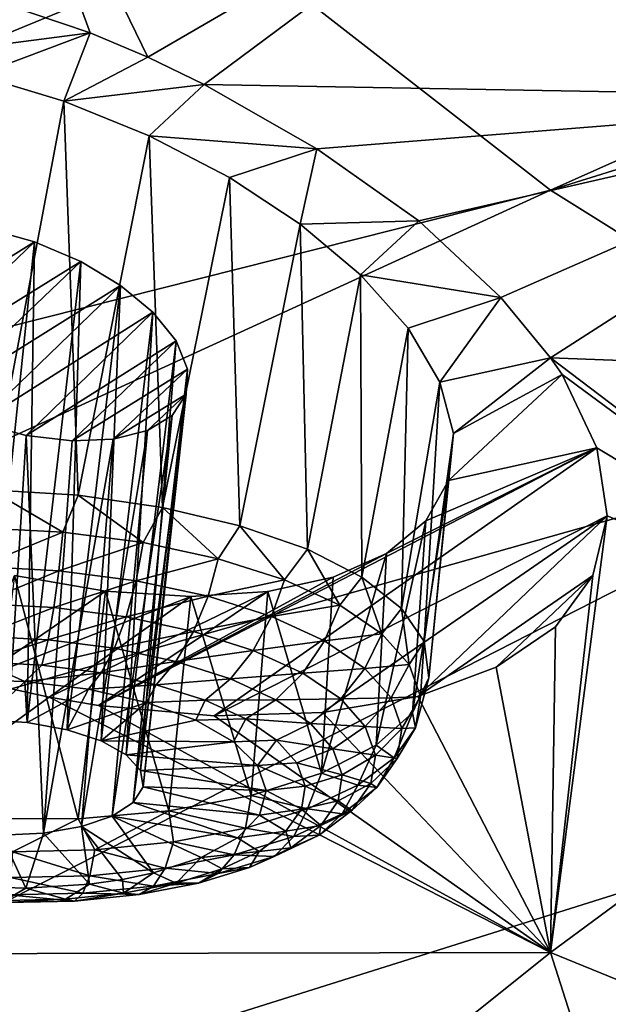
# Model space of a CAD drawing. Header units: metres. Extents: x -106 to 264, y -111 to 81.
# Tile 337 of 549: x 170.4 to 172.36, y 18.09 to 21.36. Entities that reach past the tile are written whole.
import ezdxf

# ---------------------------------------------------------------- set-up
doc = ezdxf.new("R2010")
doc.units = ezdxf.units.M
doc.layers.add('solid_20422013', color=7, linetype='CONTINUOUS')

msp = doc.modelspace()

# ---------------------------------------------------------------- linework, layer by layer
at = {"layer": 'solid_20422013'}
for points in [[(178.533585, 23.636126, 216.226791), (171.104828, 21.618797, 217.744034), (172.165039, 20.791937, 220.040726)], [(179.362076, 23.037643, 217.889145), (178.533585, 23.636126, 216.226791), (172.165039, 20.791937, 220.040726)], [(179.362076, 23.037643, 217.889145), (172.165039, 20.791937, 220.040726), (173.431, 19.998981, 222.243256)], [(170.638504, 21.313808, 160.403412), (170.243546, 21.448328, 160.414276), (170.17189, 22.584991, 158.742828)], [(170.829224, 21.232759, 160.424362), (170.638504, 21.313808, 160.403412), (170.17189, 22.584991, 158.742828)], [(172.235001, 22.049589, 158.347702), (170.829224, 21.232759, 160.424362), (170.17189, 22.584991, 158.742828)], [(171.104828, 21.618797, 217.744034), (170.258224, 22.47345, 215.370148), (163.175278, 19.841478, 217.443085)], [(171.01619, 21.142387, 160.463028), (170.829224, 21.232759, 160.424362), (172.235001, 22.049589, 158.347702)], [(173.50769, 21.098307, 159.140152), (171.01619, 21.142387, 160.463028), (172.235001, 22.049589, 158.347702)], [(174.803207, 21.895342, 157.051208), (173.50769, 21.098307, 159.140152), (172.235001, 22.049589, 158.347702)], [(171.104828, 21.618797, 217.744034), (163.175278, 19.841478, 217.443085), (164.272903, 18.800365, 220.334885)], [(172.165039, 20.791937, 220.040726), (171.104828, 21.618797, 217.744034), (164.272903, 18.800365, 220.334885)], [(169.983398, 21.228334, 160.897293), (170.243546, 21.448328, 160.414276), (170.638504, 21.313808, 160.403412)], [(170.264511, 21.173231, 160.828003), (169.983398, 21.228334, 160.897293), (170.638504, 21.313808, 160.403412)], [(170.551239, 21.087418, 160.805054), (170.264511, 21.173231, 160.828003), (170.638504, 21.313808, 160.403412)], [(170.551239, 21.087418, 160.805054), (170.638504, 21.313808, 160.403412), (170.829224, 21.232759, 160.424362)], [(170.551239, 21.087418, 160.805054), (170.829224, 21.232759, 160.424362), (171.01619, 21.142387, 160.463028)], [(170.307831, 19.797192, 160.36615), (170.264511, 21.173231, 160.828003), (170.551239, 21.087418, 160.805054)], [(170.834259, 20.972477, 160.830887), (170.551239, 21.087418, 160.805054), (171.01619, 21.142387, 160.463028)], [(170.834259, 20.972477, 160.830887), (171.01619, 21.142387, 160.463028), (171.39035, 20.928484, 160.596542)], [(173.50769, 21.098307, 159.140152), (171.39035, 20.928484, 160.596542), (171.01619, 21.142387, 160.463028)], [(170.598618, 19.778791, 160.385757), (170.307831, 19.797192, 160.36615), (170.551239, 21.087418, 160.805054)], [(170.598618, 19.778791, 160.385757), (170.551239, 21.087418, 160.805054), (170.834259, 20.972477, 160.830887)], [(173.50769, 21.098307, 159.140152), (171.728012, 20.689762, 160.796051), (171.39035, 20.928484, 160.596542)], [(173.50769, 21.098307, 159.140152), (172.000229, 20.435545, 161.062958), (171.728012, 20.689762, 160.796051)], [(173.50769, 21.098307, 159.140152), (172.164948, 20.235651, 161.303833), (172.000229, 20.435545, 161.062958)], [(174.777588, 20.137165, 160.066559), (172.164948, 20.235651, 161.303833), (173.50769, 21.098307, 159.140152)], [(170.878265, 19.738482, 160.459503), (170.598618, 19.778791, 160.385757), (170.834259, 20.972477, 160.830887)], [(171.100006, 20.833891, 160.905991), (170.834259, 20.972477, 160.830887), (171.39035, 20.928484, 160.596542)], [(170.878265, 19.738482, 160.459503), (170.834259, 20.972477, 160.830887), (171.100006, 20.833891, 160.905991)], [(171.335144, 20.679035, 161.026352), (171.100006, 20.833891, 160.905991), (171.39035, 20.928484, 160.596542)], [(171.335144, 20.679035, 161.026352), (171.39035, 20.928484, 160.596542), (171.728012, 20.689762, 160.796051)], [(171.135223, 19.677935, 160.58432), (170.878265, 19.738482, 160.459503), (171.100006, 20.833891, 160.905991)], [(171.135223, 19.677935, 160.58432), (171.100006, 20.833891, 160.905991), (171.335144, 20.679035, 161.026352)], [(172.165039, 20.791937, 220.040726), (164.272903, 18.800365, 220.334885), (165.626526, 17.794428, 223.128983)], [(173.431, 19.998981, 222.243256), (172.165039, 20.791937, 220.040726), (165.626526, 17.794428, 223.128983)], [(171.534988, 20.511147, 161.189713), (171.335144, 20.679035, 161.026352), (171.728012, 20.689762, 160.796051)], [(171.534988, 20.511147, 161.189713), (171.728012, 20.689762, 160.796051), (172.000229, 20.435545, 161.062958)], [(169.867004, 20.254461, 162.489182), (170.294479, 20.665033, 161.609543), (170.454193, 20.619905, 161.59494)], [(170.454193, 20.619905, 161.59494), (170.294479, 20.665033, 161.609543), (170.287796, 19.033169, 161.062653)], [(171.358826, 19.599661, 160.755051), (171.135223, 19.677935, 160.58432), (171.335144, 20.679035, 161.026352)], [(171.358826, 19.599661, 160.755051), (171.335144, 20.679035, 161.026352), (171.534988, 20.511147, 161.189713)], [(169.977356, 20.162954, 162.577454), (169.867004, 20.254461, 162.489182), (170.454193, 20.619905, 161.59494)], [(169.977356, 20.162954, 162.577454), (170.454193, 20.619905, 161.59494), (170.607361, 20.554523, 161.617432)], [(170.454193, 20.619905, 161.59494), (170.287796, 19.033169, 161.062653), (170.429504, 19.024189, 161.072235)], [(170.607361, 20.554523, 161.617432), (170.454193, 20.619905, 161.59494), (170.429504, 19.024189, 161.072235)], [(170.113663, 20.083029, 162.634171), (169.977356, 20.162954, 162.577454), (170.607361, 20.554523, 161.617432)], [(170.113663, 20.083029, 162.634171), (170.607361, 20.554523, 161.617432), (170.739395, 20.475649, 161.67308)], [(170.607361, 20.554523, 161.617432), (170.429504, 19.024189, 161.072235), (170.562012, 19.000462, 161.118408)], [(170.739395, 20.475649, 161.67308), (170.607361, 20.554523, 161.617432), (170.562012, 19.000462, 161.118408)], [(171.53981, 19.506905, 160.964615), (171.358826, 19.599661, 160.755051), (171.534988, 20.511147, 161.189713)], [(171.693359, 20.333244, 161.395218), (171.534988, 20.511147, 161.189713), (172.000229, 20.435545, 161.062958)], [(171.53981, 19.506905, 160.964615), (171.534988, 20.511147, 161.189713), (171.693359, 20.333244, 161.395218)], [(170.26738, 20.019949, 162.655914), (170.113663, 20.083029, 162.634171), (170.739395, 20.475649, 161.67308)], [(170.26738, 20.019949, 162.655914), (170.739395, 20.475649, 161.67308), (170.846497, 20.386915, 161.75853)], [(170.739395, 20.475649, 161.67308), (170.562012, 19.000462, 161.118408), (170.674591, 18.963909, 161.197433)], [(170.846497, 20.386915, 161.75853), (170.739395, 20.475649, 161.67308), (170.674591, 18.963909, 161.197433)], [(171.798248, 20.154215, 161.632721), (171.693359, 20.333244, 161.395218), (172.000229, 20.435545, 161.062958)], [(171.798248, 20.154215, 161.632721), (172.000229, 20.435545, 161.062958), (172.164948, 20.235651, 161.303833)], [(170.426376, 19.977745, 162.640793), (170.26738, 20.019949, 162.655914), (170.846497, 20.386915, 161.75853)], [(170.426376, 19.977745, 162.640793), (170.846497, 20.386915, 161.75853), (170.923248, 20.291853, 161.871765)], [(170.846497, 20.386915, 161.75853), (170.674591, 18.963909, 161.197433), (170.758102, 18.917496, 161.302902)], [(170.923248, 20.291853, 161.871765), (170.846497, 20.386915, 161.75853), (170.758102, 18.917496, 161.302902)], [(171.67067, 19.403509, 161.20433), (171.53981, 19.506905, 160.964615), (171.693359, 20.333244, 161.395218)], [(171.67067, 19.403509, 161.20433), (171.693359, 20.333244, 161.395218), (171.798248, 20.154215, 161.632721)], [(170.578644, 19.960175, 162.591629), (170.426376, 19.977745, 162.640793), (170.923248, 20.291853, 161.871765)], [(170.578644, 19.960175, 162.591629), (170.923248, 20.291853, 161.871765), (170.960831, 20.198051, 162.003281)], [(170.923248, 20.291853, 161.871765), (170.758102, 18.917496, 161.302902), (170.805801, 18.864979, 161.42627)], [(170.960831, 20.198051, 162.003281), (170.923248, 20.291853, 161.871765), (170.805801, 18.864979, 161.42627)], [(171.843536, 19.983639, 161.891312), (171.798248, 20.154215, 161.632721), (172.164948, 20.235651, 161.303833)], [(171.843536, 19.983639, 161.891312), (172.164948, 20.235651, 161.303833), (172.203156, 20.179518, 161.376419)], [(173.482956, 19.234367, 162.315887), (172.203156, 20.179518, 161.376419), (172.164948, 20.235651, 161.303833)], [(174.777588, 20.137165, 160.066559), (173.482956, 19.234367, 162.315887), (172.164948, 20.235651, 161.303833)], [(170.578644, 19.960175, 162.591629), (170.960831, 20.198051, 162.003281), (170.714737, 19.96484, 162.511414)], [(170.714737, 19.96484, 162.511414), (170.960831, 20.198051, 162.003281), (170.956314, 20.114098, 162.142685)], [(170.960831, 20.198051, 162.003281), (170.805801, 18.864979, 161.42627), (170.813828, 18.810612, 161.557541)], [(170.956314, 20.114098, 162.142685), (170.960831, 20.198051, 162.003281), (170.813828, 18.810612, 161.557541)], [(171.827103, 19.827616, 162.158066), (172.203156, 20.179518, 161.376419), (172.318344, 19.936626, 161.719849)], [(171.827103, 19.827616, 162.158066), (171.843536, 19.983639, 161.891312), (172.203156, 20.179518, 161.376419)], [(173.482956, 19.234367, 162.315887), (172.318344, 19.936626, 161.719849), (172.203156, 20.179518, 161.376419)], [(171.745972, 19.293758, 161.464249), (171.67067, 19.403509, 161.20433), (171.798248, 20.154215, 161.632721)], [(171.745972, 19.293758, 161.464249), (171.798248, 20.154215, 161.632721), (171.843536, 19.983639, 161.891312)], [(170.714737, 19.96484, 162.511414), (170.956314, 20.114098, 162.142685), (170.828125, 19.99357, 162.405396)], [(170.956314, 20.114098, 162.142685), (170.813828, 18.810612, 161.557541), (170.781509, 18.758802, 161.686096)], [(170.910675, 20.044153, 162.279861), (170.956314, 20.114098, 162.142685), (170.781509, 18.758802, 161.686096)], [(170.828125, 19.99357, 162.405396), (170.956314, 20.114098, 162.142685), (170.910675, 20.044153, 162.279861)], [(170.910675, 20.044153, 162.279861), (170.781509, 18.758802, 161.686096), (170.711472, 18.713747, 161.801498)], [(170.828125, 19.99357, 162.405396), (170.910675, 20.044153, 162.279861), (170.711472, 18.713747, 161.801498)], [(170.426376, 19.977745, 162.640793), (170.344116, 18.651159, 161.985092), (170.26738, 20.019949, 162.655914)], [(173.431, 19.998981, 222.243256), (165.626526, 17.794428, 223.128983), (167.226456, 16.830873, 225.805359)], [(174.893356, 19.245792, 224.335312), (173.431, 19.998981, 222.243256), (167.226456, 16.830873, 225.805359)], [(170.426376, 19.977745, 162.640793), (170.483536, 18.657652, 161.957306), (170.344116, 18.651159, 161.985092)], [(170.578644, 19.960175, 162.591629), (170.483536, 18.657652, 161.957306), (170.426376, 19.977745, 162.640793)], [(170.828125, 19.99357, 162.405396), (170.711472, 18.713747, 161.801498), (170.60939, 18.679094, 161.894409)], [(170.714737, 19.96484, 162.511414), (170.828125, 19.99357, 162.405396), (170.60939, 18.679094, 161.894409)], [(171.761368, 19.173233, 161.755478), (171.745972, 19.293758, 161.464249), (171.843536, 19.983639, 161.891312)], [(171.761368, 19.173233, 161.755478), (171.843536, 19.983639, 161.891312), (171.827103, 19.827616, 162.158066)], [(170.714737, 19.96484, 162.511414), (170.60939, 18.679094, 161.894409), (170.483536, 18.657652, 161.957306)], [(170.578644, 19.960175, 162.591629), (170.714737, 19.96484, 162.511414), (170.483536, 18.657652, 161.957306)], [(170.66658, 19.081539, 163.992401), (172.318344, 19.936626, 161.719849), (171.049301, 19.046862, 163.858994)], [(171.621338, 19.58614, 162.666626), (172.318344, 19.936626, 161.719849), (170.66658, 19.081539, 163.992401)], [(171.049301, 19.046862, 163.858994), (172.318344, 19.936626, 161.719849), (172.352966, 19.711109, 162.080017)], [(171.621338, 19.58614, 162.666626), (171.751419, 19.694155, 162.419907), (172.318344, 19.936626, 161.719849)], [(171.751419, 19.694155, 162.419907), (171.827103, 19.827616, 162.158066), (172.318344, 19.936626, 161.719849)], [(173.482956, 19.234367, 162.315887), (172.352966, 19.711109, 162.080017), (172.318344, 19.936626, 161.719849)], [(171.707489, 19.056431, 162.043655), (171.827103, 19.827616, 162.158066), (171.751419, 19.694155, 162.419907)], [(171.707489, 19.056431, 162.043655), (171.761368, 19.173233, 161.755478), (171.827103, 19.827616, 162.158066)], [(170.547623, 19.656754, 160.354599), (170.272064, 19.671389, 160.342819), (170.307831, 19.797192, 160.36615)], [(170.547623, 19.656754, 160.354599), (170.307831, 19.797192, 160.36615), (170.598618, 19.778791, 160.385757)], [(170.814667, 19.622009, 160.415924), (170.547623, 19.656754, 160.354599), (170.598618, 19.778791, 160.385757)], [(170.814667, 19.622009, 160.415924), (170.598618, 19.778791, 160.385757), (170.878265, 19.738482, 160.459503)], [(171.062958, 19.568489, 160.524429), (170.814667, 19.622009, 160.415924), (170.878265, 19.738482, 160.459503)], [(171.062958, 19.568489, 160.524429), (170.878265, 19.738482, 160.459503), (171.135223, 19.677935, 160.58432)], [(171.049301, 19.046862, 163.858994), (172.352966, 19.711109, 162.080017), (171.408417, 19.057447, 163.661697)], [(171.408417, 19.057447, 163.661697), (172.352966, 19.711109, 162.080017), (171.724808, 19.111324, 163.412277)], [(171.724808, 19.111324, 163.412277), (172.352966, 19.711109, 162.080017), (172.305038, 19.512264, 162.440094)], [(172.165421, 18.261057, 164.655823), (172.305038, 19.512264, 162.440094), (172.352966, 19.711109, 162.080017)], [(173.482956, 19.234367, 162.315887), (172.165421, 18.261057, 164.655823), (172.352966, 19.711109, 162.080017)], [(171.282928, 19.498253, 160.675964), (171.062958, 19.568489, 160.524429), (171.135223, 19.677935, 160.58432)], [(171.282928, 19.498253, 160.675964), (171.135223, 19.677935, 160.58432), (171.358826, 19.599661, 160.755051)], [(171.586975, 18.949009, 162.314789), (171.751419, 19.694155, 162.419907), (171.621338, 19.58614, 162.666626)], [(171.586975, 18.949009, 162.314789), (171.707489, 19.056431, 162.043655), (171.751419, 19.694155, 162.419907)], [(170.270462, 19.542189, 160.351486), (170.272064, 19.671389, 160.342819), (170.547623, 19.656754, 160.354599)], [(170.534805, 19.528147, 160.362793), (170.270462, 19.542189, 160.351486), (170.547623, 19.656754, 160.354599)], [(170.534805, 19.528147, 160.362793), (170.547623, 19.656754, 160.354599), (170.814667, 19.622009, 160.415924)], [(170.791, 19.494816, 160.421616), (170.534805, 19.528147, 160.362793), (170.814667, 19.622009, 160.415924)], [(170.791, 19.494816, 160.421616), (170.814667, 19.622009, 160.415924), (171.062958, 19.568489, 160.524429)], [(171.444016, 19.50691, 162.88884), (171.621338, 19.58614, 162.666626), (170.66658, 19.081539, 163.992401)], [(171.466141, 19.414, 160.8647), (171.282928, 19.498253, 160.675964), (171.358826, 19.599661, 160.755051)], [(171.466141, 19.414, 160.8647), (171.358826, 19.599661, 160.755051), (171.53981, 19.506905, 160.964615)], [(171.405624, 18.856165, 162.555801), (171.621338, 19.58614, 162.666626), (171.444016, 19.50691, 162.88884)], [(171.405624, 18.856165, 162.555801), (171.586975, 18.949009, 162.314789), (171.621338, 19.58614, 162.666626)], [(171.02919, 19.443472, 160.525726), (170.791, 19.494816, 160.421616), (171.062958, 19.568489, 160.524429)], [(171.02919, 19.443472, 160.525726), (171.062958, 19.568489, 160.524429), (171.282928, 19.498253, 160.675964)], [(170.270538, 19.419525, 160.393005), (170.270462, 19.542189, 160.351486), (170.534805, 19.528147, 160.362793)], [(170.518234, 19.40637, 160.403595), (170.270538, 19.419525, 160.393005), (170.534805, 19.528147, 160.362793)], [(170.518234, 19.40637, 160.403595), (170.534805, 19.528147, 160.362793), (170.791, 19.494816, 160.421616)], [(170.387726, 19.512808, 163.419449), (170.689224, 19.460215, 163.352921), (170.254913, 19.16256, 164.064346)], [(170.284637, 18.705505, 163.018127), (170.598221, 18.705324, 162.991531), (170.387726, 19.512808, 163.419449)], [(170.598221, 18.705324, 162.991531), (170.689224, 19.460215, 163.352921), (170.387726, 19.512808, 163.419449)], [(170.758286, 19.375137, 160.458725), (170.518234, 19.40637, 160.403595), (170.791, 19.494816, 160.421616)], [(171.227692, 19.459082, 163.079712), (171.444016, 19.50691, 162.88884), (170.66658, 19.081539, 163.992401)], [(170.758286, 19.375137, 160.458725), (170.791, 19.494816, 160.421616), (171.02919, 19.443472, 160.525726)], [(171.240234, 19.376091, 160.671097), (171.02919, 19.443472, 160.525726), (171.282928, 19.498253, 160.675964)], [(171.405624, 18.856165, 162.555801), (171.444016, 19.50691, 162.88884), (171.227692, 19.459082, 163.079712)], [(171.240234, 19.376091, 160.671097), (171.282928, 19.498253, 160.675964), (171.466141, 19.414, 160.8647)], [(171.605545, 19.318964, 161.083374), (171.466141, 19.414, 160.8647), (171.53981, 19.506905, 160.964615)], [(171.605545, 19.318964, 161.083374), (171.53981, 19.506905, 160.964615), (171.67067, 19.403509, 161.20433)], [(171.724808, 19.111324, 163.412277), (172.305038, 19.512264, 162.440094), (171.984665, 19.208143, 163.117676)], [(171.984665, 19.208143, 163.117676), (172.305038, 19.512264, 162.440094), (172.181168, 19.342634, 162.790359)], [(172.165421, 18.261057, 164.655823), (172.181168, 19.342634, 162.790359), (172.305038, 19.512264, 162.440094)], [(170.689224, 19.460215, 163.352921), (170.972458, 19.443285, 163.237991), (170.254913, 19.16256, 164.064346)], [(171.227692, 19.459082, 163.079712), (170.66658, 19.081539, 163.992401), (170.502457, 19.108845, 164.02916)], [(170.972458, 19.443285, 163.237991), (171.227692, 19.459082, 163.079712), (170.502457, 19.108845, 164.02916)], [(170.598221, 18.705324, 162.991531), (170.898911, 18.731371, 162.90239), (170.689224, 19.460215, 163.352921)], [(170.898911, 18.731371, 162.90239), (170.972458, 19.443285, 163.237991), (170.689224, 19.460215, 163.352921)], [(171.172241, 18.782394, 162.75499), (171.227692, 19.459082, 163.079712), (170.972458, 19.443285, 163.237991)], [(171.405624, 18.856165, 162.555801), (171.227692, 19.459082, 163.079712), (171.172241, 18.782394, 162.75499)], [(170.972458, 19.443285, 163.237991), (170.502457, 19.108845, 164.02916), (170.254913, 19.16256, 164.064346)], [(170.272293, 19.311628, 160.4646), (170.270538, 19.419525, 160.393005), (170.518234, 19.40637, 160.403595)], [(170.981461, 19.32703, 160.556259), (170.758286, 19.375137, 160.458725), (171.02919, 19.443472, 160.525726)], [(170.898911, 18.731371, 162.90239), (171.172241, 18.782394, 162.75499), (170.972458, 19.443285, 163.237991)], [(170.981461, 19.32703, 160.556259), (171.02919, 19.443472, 160.525726), (171.240234, 19.376091, 160.671097)], [(170.498993, 19.299587, 160.474289), (170.272293, 19.311628, 160.4646), (170.518234, 19.40637, 160.403595)], [(170.498993, 19.299587, 160.474289), (170.518234, 19.40637, 160.403595), (170.758286, 19.375137, 160.458725)], [(171.416, 19.295261, 160.852158), (171.240234, 19.376091, 160.671097), (171.466141, 19.414, 160.8647)], [(171.416, 19.295261, 160.852158), (171.466141, 19.414, 160.8647), (171.605545, 19.318964, 161.083374)], [(171.695801, 19.216801, 161.323578), (171.605545, 19.318964, 161.083374), (171.67067, 19.403509, 161.20433)], [(171.695801, 19.216801, 161.323578), (171.67067, 19.403509, 161.20433), (171.745972, 19.293758, 161.464249)], [(170.718689, 19.271004, 160.52475), (170.498993, 19.299587, 160.474289), (170.758286, 19.375137, 160.458725)], [(170.718689, 19.271004, 160.52475), (170.758286, 19.375137, 160.458725), (170.981461, 19.32703, 160.556259)], [(171.179199, 19.263895, 160.692474), (170.981461, 19.32703, 160.556259), (171.240234, 19.376091, 160.671097)], [(171.179199, 19.263895, 160.692474), (171.240234, 19.376091, 160.671097), (171.416, 19.295261, 160.852158)], [(170.922943, 19.226974, 160.614014), (170.718689, 19.271004, 160.52475), (170.981461, 19.32703, 160.556259)], [(170.922943, 19.226974, 160.614014), (170.981461, 19.32703, 160.556259), (171.179199, 19.263895, 160.692474)], [(171.549728, 19.20409, 161.061935), (171.416, 19.295261, 160.852158), (171.605545, 19.318964, 161.083374)], [(171.549728, 19.20409, 161.061935), (171.605545, 19.318964, 161.083374), (171.695801, 19.216801, 161.323578)], [(172.165421, 18.261057, 164.655823), (171.984665, 19.208143, 163.117676), (172.181168, 19.342634, 162.790359)], [(170.275604, 19.225737, 160.561462), (170.272293, 19.311628, 160.4646), (170.498993, 19.299587, 160.474289)], [(170.478378, 19.214966, 160.570129), (170.275604, 19.225737, 160.561462), (170.498993, 19.299587, 160.474289)], [(170.478378, 19.214966, 160.570129), (170.498993, 19.299587, 160.474289), (170.718689, 19.271004, 160.52475)], [(171.343872, 19.18816, 160.862122), (171.179199, 19.263895, 160.692474), (171.416, 19.295261, 160.852158)], [(171.343872, 19.18816, 160.862122), (171.416, 19.295261, 160.852158), (171.549728, 19.20409, 161.061935)], [(171.733414, 19.111437, 161.576096), (171.695801, 19.216801, 161.323578), (171.745972, 19.293758, 161.464249)], [(171.733414, 19.111437, 161.576096), (171.745972, 19.293758, 161.464249), (171.761368, 19.173233, 161.755478)], [(170.674881, 19.1894, 160.61525), (170.478378, 19.214966, 160.570129), (170.718689, 19.271004, 160.52475)], [(170.674881, 19.1894, 160.61525), (170.718689, 19.271004, 160.52475), (170.922943, 19.226974, 160.614014)], [(171.103912, 19.169193, 160.738678), (170.922943, 19.226974, 160.614014), (171.179199, 19.263895, 160.692474)], [(171.103912, 19.169193, 160.738678), (171.179199, 19.263895, 160.692474), (171.343872, 19.18816, 160.862122)], [(174.893356, 19.245792, 224.335312), (167.226456, 16.830873, 225.805359), (169.061234, 15.916608, 228.344833)], [(176.541306, 18.537937, 226.301453), (174.893356, 19.245792, 224.335312), (169.061234, 15.916608, 228.344833)], [(170.42189, 19.161211, 160.680405), (170.205032, 19.167633, 160.683502), (170.275604, 19.225737, 160.561462)], [(170.42189, 19.161211, 160.680405), (170.275604, 19.225737, 160.561462), (170.478378, 19.214966, 160.570129)], [(170.857574, 19.150021, 160.695099), (170.674881, 19.1894, 160.61525), (170.922943, 19.226974, 160.614014)], [(170.857574, 19.150021, 160.695099), (170.922943, 19.226974, 160.614014), (171.103912, 19.169193, 160.738678)], [(173.966705, 17.525824, 165.118027), (172.165421, 18.261057, 164.655823), (173.482956, 19.234367, 162.315887)], [(170.42189, 19.161211, 160.680405), (170.478378, 19.214966, 160.570129), (170.674881, 19.1894, 160.61525)], [(170.63266, 19.135355, 160.725006), (170.42189, 19.161211, 160.680405), (170.674881, 19.1894, 160.61525)], [(170.63266, 19.135355, 160.725006), (170.674881, 19.1894, 160.61525), (170.857574, 19.150021, 160.695099)], [(171.254639, 19.099878, 160.893951), (171.103912, 19.169193, 160.738678), (171.343872, 19.18816, 160.862122)], [(171.254639, 19.099878, 160.893951), (171.343872, 19.18816, 160.862122), (171.469193, 19.102734, 161.058685)], [(171.469193, 19.102734, 161.058685), (171.343872, 19.18816, 160.862122), (171.549728, 19.20409, 161.061935)], [(171.469193, 19.102734, 161.058685), (171.549728, 19.20409, 161.061935), (171.636307, 19.106079, 161.292389)], [(171.636307, 19.106079, 161.292389), (171.549728, 19.20409, 161.061935), (171.695801, 19.216801, 161.323578)], [(171.636307, 19.106079, 161.292389), (171.695801, 19.216801, 161.323578), (171.733414, 19.111437, 161.576096)], [(172.165421, 18.261057, 164.655823), (171.724808, 19.111324, 163.412277), (171.984665, 19.208143, 163.117676)], [(170.254913, 19.16256, 164.064346), (170.502457, 19.108845, 164.02916), (169.327713, 18.256096, 166.034027)], [(170.287796, 19.033169, 161.062653), (170.205032, 19.167633, 160.683502), (170.42189, 19.161211, 160.680405)], [(170.429504, 19.024189, 161.072235), (170.287796, 19.033169, 161.062653), (170.42189, 19.161211, 160.680405)], [(170.429504, 19.024189, 161.072235), (170.42189, 19.161211, 160.680405), (170.63266, 19.135355, 160.725006)], [(171.01944, 19.098337, 160.80661), (170.857574, 19.150021, 160.695099), (171.103912, 19.169193, 160.738678)], [(171.01944, 19.098337, 160.80661), (171.103912, 19.169193, 160.738678), (171.254639, 19.099878, 160.893951)], [(171.716965, 19.006918, 161.831223), (171.761368, 19.173233, 161.755478), (171.707489, 19.056431, 162.043655)], [(171.716965, 19.006918, 161.831223), (171.733414, 19.111437, 161.576096), (171.761368, 19.173233, 161.755478)], [(170.562012, 19.000462, 161.118408), (170.429504, 19.024189, 161.072235), (170.63266, 19.135355, 160.725006)], [(170.562012, 19.000462, 161.118408), (170.63266, 19.135355, 160.725006), (170.825287, 19.091541, 160.814758)], [(170.825287, 19.091541, 160.814758), (170.63266, 19.135355, 160.725006), (170.857574, 19.150021, 160.695099)], [(170.825287, 19.091541, 160.814758), (170.857574, 19.150021, 160.695099), (171.01944, 19.098337, 160.80661)], [(172.165421, 18.261057, 164.655823), (169.327713, 18.256096, 166.034027), (170.502457, 19.108845, 164.02916)], [(172.165421, 18.261057, 164.655823), (170.502457, 19.108845, 164.02916), (170.66658, 19.081539, 163.992401)], [(170.674591, 18.963909, 161.197433), (170.562012, 19.000462, 161.118408), (170.825287, 19.091541, 160.814758)], [(170.674591, 18.963909, 161.197433), (170.825287, 19.091541, 160.814758), (170.98877, 19.032274, 160.944534)], [(170.98877, 19.032274, 160.944534), (170.825287, 19.091541, 160.814758), (171.01944, 19.098337, 160.80661)], [(170.98877, 19.032274, 160.944534), (171.01944, 19.098337, 160.80661), (171.154251, 19.036341, 160.94548)], [(171.154251, 19.036341, 160.94548), (171.01944, 19.098337, 160.80661), (171.254639, 19.099878, 160.893951)], [(171.154251, 19.036341, 160.94548), (171.254639, 19.099878, 160.893951), (171.369324, 19.021696, 161.073837)], [(171.369324, 19.021696, 161.073837), (171.254639, 19.099878, 160.893951), (171.469193, 19.102734, 161.058685)], [(171.369324, 19.021696, 161.073837), (171.469193, 19.102734, 161.058685), (171.550308, 19.0109, 161.274612)], [(172.165421, 18.261057, 164.655823), (171.408417, 19.057447, 163.661697), (171.724808, 19.111324, 163.412277)], [(171.550308, 19.0109, 161.274612), (171.469193, 19.102734, 161.058685), (171.636307, 19.106079, 161.292389)], [(171.550308, 19.0109, 161.274612), (171.636307, 19.106079, 161.292389), (171.672409, 19.004997, 161.534637)], [(171.672409, 19.004997, 161.534637), (171.636307, 19.106079, 161.292389), (171.733414, 19.111437, 161.576096)], [(171.672409, 19.004997, 161.534637), (171.733414, 19.111437, 161.576096), (171.716965, 19.006918, 161.831223)], [(172.165421, 18.261057, 164.655823), (170.66658, 19.081539, 163.992401), (171.049301, 19.046862, 163.858994)], [(172.165421, 18.261057, 164.655823), (171.049301, 19.046862, 163.858994), (171.408417, 19.057447, 163.661697)], [(171.647064, 18.907265, 162.079147), (171.707489, 19.056431, 162.043655), (171.586975, 18.949009, 162.314789)], [(171.647064, 18.907265, 162.079147), (171.716965, 19.006918, 161.831223), (171.707489, 19.056431, 162.043655)], [(170.674591, 18.963909, 161.197433), (170.98877, 19.032274, 160.944534), (171.113754, 18.960941, 161.106918)], [(171.113754, 18.960941, 161.106918), (170.98877, 19.032274, 160.944534), (171.154251, 19.036341, 160.94548)], [(171.113754, 18.960941, 161.106918), (171.154251, 19.036341, 160.94548), (171.256836, 18.966412, 161.106384)], [(171.256836, 18.966412, 161.106384), (171.154251, 19.036341, 160.94548), (171.369324, 19.021696, 161.073837)], [(171.256836, 18.966412, 161.106384), (171.369324, 19.021696, 161.073837), (171.443573, 18.937649, 161.271454)], [(171.443573, 18.937649, 161.271454), (171.369324, 19.021696, 161.073837), (171.550308, 19.0109, 161.274612)], [(171.443573, 18.937649, 161.271454), (171.550308, 19.0109, 161.274612), (171.584137, 18.916189, 161.501602)], [(171.584137, 18.916189, 161.501602), (171.550308, 19.0109, 161.274612), (171.672409, 19.004997, 161.534637)], [(171.584137, 18.916189, 161.501602), (171.672409, 19.004997, 161.534637), (171.656616, 18.904728, 161.779388)], [(171.656616, 18.904728, 161.779388), (171.716965, 19.006918, 161.831223), (171.647064, 18.907265, 162.079147)], [(171.656616, 18.904728, 161.779388), (171.672409, 19.004997, 161.534637), (171.716965, 19.006918, 161.831223)], [(170.758102, 18.917496, 161.302902), (170.674591, 18.963909, 161.197433), (171.113754, 18.960941, 161.106918)], [(170.758102, 18.917496, 161.302902), (171.113754, 18.960941, 161.106918), (171.193115, 18.881617, 161.292618)], [(171.193115, 18.881617, 161.292618), (171.113754, 18.960941, 161.106918), (171.256836, 18.966412, 161.106384)], [(171.193115, 18.881617, 161.292618), (171.256836, 18.966412, 161.106384), (171.323242, 18.891237, 161.283142)], [(171.323242, 18.891237, 161.283142), (171.256836, 18.966412, 161.106384), (171.443573, 18.937649, 161.271454)], [(171.323242, 18.891237, 161.283142), (171.443573, 18.937649, 161.271454), (171.474518, 18.850967, 161.479202)], [(171.526413, 18.816303, 162.310349), (171.586975, 18.949009, 162.314789), (171.405624, 18.856165, 162.555801)], [(171.474518, 18.850967, 161.479202), (171.443573, 18.937649, 161.271454), (171.584137, 18.916189, 161.501602)], [(171.526413, 18.816303, 162.310349), (171.647064, 18.907265, 162.079147), (171.586975, 18.949009, 162.314789)], [(170.805801, 18.864979, 161.42627), (170.758102, 18.917496, 161.302902), (171.193115, 18.881617, 161.292618)], [(171.474518, 18.850967, 161.479202), (171.584137, 18.916189, 161.501602), (171.569336, 18.822239, 161.730927)], [(171.589554, 18.809126, 162.017242), (171.647064, 18.907265, 162.079147), (171.526413, 18.816303, 162.310349)], [(171.569336, 18.822239, 161.730927), (171.584137, 18.916189, 161.501602), (171.656616, 18.904728, 161.779388)], [(171.569336, 18.822239, 161.730927), (171.656616, 18.904728, 161.779388), (171.589554, 18.809126, 162.017242)], [(171.589554, 18.809126, 162.017242), (171.656616, 18.904728, 161.779388), (171.647064, 18.907265, 162.079147)], [(170.805801, 18.864979, 161.42627), (171.193115, 18.881617, 161.292618), (171.222321, 18.798834, 161.491058)], [(170.813828, 18.810612, 161.557541), (170.805801, 18.864979, 161.42627), (171.222321, 18.798834, 161.491058)], [(171.193115, 18.881617, 161.292618), (171.323242, 18.891237, 161.283142), (171.350922, 18.813707, 161.468948)], [(171.222321, 18.798834, 161.491058), (171.193115, 18.881617, 161.292618), (171.350922, 18.813707, 161.468948)], [(171.350922, 18.813707, 161.468948), (171.323242, 18.891237, 161.283142), (171.474518, 18.850967, 161.479202)], [(171.359634, 18.73753, 162.515945), (171.405624, 18.856165, 162.555801), (171.172241, 18.782394, 162.75499)], [(171.350922, 18.813707, 161.468948), (171.474518, 18.850967, 161.479202), (171.460983, 18.764982, 161.689087)], [(171.359634, 18.73753, 162.515945), (171.526413, 18.816303, 162.310349), (171.405624, 18.856165, 162.555801)], [(171.460983, 18.764982, 161.689087), (171.474518, 18.850967, 161.479202), (171.569336, 18.822239, 161.730927)], [(170.781509, 18.758802, 161.686096), (170.813828, 18.810612, 161.557541), (171.199677, 18.717323, 161.690857)], [(170.813828, 18.810612, 161.557541), (171.222321, 18.798834, 161.491058), (171.199677, 18.717323, 161.690857)], [(171.199677, 18.717323, 161.690857), (171.222321, 18.798834, 161.491058), (171.338806, 18.736799, 161.656677)], [(171.222321, 18.798834, 161.491058), (171.350922, 18.813707, 161.468948), (171.338806, 18.736799, 161.656677)], [(171.338806, 18.736799, 161.656677), (171.350922, 18.813707, 161.468948), (171.460983, 18.764982, 161.689087)], [(171.473816, 18.721861, 162.239044), (171.526413, 18.816303, 162.310349), (171.359634, 18.73753, 162.515945)], [(171.460983, 18.764982, 161.689087), (171.569336, 18.822239, 161.730927), (171.506516, 18.73266, 161.953796)], [(171.473816, 18.721861, 162.239044), (171.589554, 18.809126, 162.017242), (171.526413, 18.816303, 162.310349)], [(171.506516, 18.73266, 161.953796), (171.589554, 18.809126, 162.017242), (171.473816, 18.721861, 162.239044)], [(171.506516, 18.73266, 161.953796), (171.569336, 18.822239, 161.730927), (171.589554, 18.809126, 162.017242)], [(171.153152, 18.673973, 162.688019), (171.172241, 18.782394, 162.75499), (170.898911, 18.731371, 162.90239)], [(171.153152, 18.673973, 162.688019), (171.359634, 18.73753, 162.515945), (171.172241, 18.782394, 162.75499)], [(171.338806, 18.736799, 161.656677), (171.460983, 18.764982, 161.689087), (171.403473, 18.682999, 161.893051)], [(171.403473, 18.682999, 161.893051), (171.460983, 18.764982, 161.689087), (171.506516, 18.73266, 161.953796)], [(170.654007, 18.601601, 162.906708), (170.898911, 18.731371, 162.90239), (170.598221, 18.705324, 162.991531)], [(170.654007, 18.601601, 162.906708), (170.914886, 18.628077, 162.819962), (170.898911, 18.731371, 162.90239)], [(170.711472, 18.713747, 161.801498), (170.781509, 18.758802, 161.686096), (171.126511, 18.641745, 161.88063)], [(170.781509, 18.758802, 161.686096), (171.199677, 18.717323, 161.690857), (171.126511, 18.641745, 161.88063)], [(170.914886, 18.628077, 162.819962), (171.153152, 18.673973, 162.688019), (170.898911, 18.731371, 162.90239)], [(171.313812, 18.646292, 162.436279), (171.359634, 18.73753, 162.515945), (171.153152, 18.673973, 162.688019)], [(171.199677, 18.717323, 161.690857), (171.338806, 18.736799, 161.656677), (171.287369, 18.663471, 161.839111)], [(171.287369, 18.663471, 161.839111), (171.338806, 18.736799, 161.656677), (171.403473, 18.682999, 161.893051)], [(171.313812, 18.646292, 162.436279), (171.473816, 18.721861, 162.239044), (171.359634, 18.73753, 162.515945)], [(171.398056, 18.650896, 162.161621), (171.506516, 18.73266, 161.953796), (171.473816, 18.721861, 162.239044)], [(171.403473, 18.682999, 161.893051), (171.506516, 18.73266, 161.953796), (171.398056, 18.650896, 162.161621)], [(170.380539, 18.595564, 162.944931), (170.598221, 18.705324, 162.991531), (170.284637, 18.705505, 163.018127)], [(170.380539, 18.595564, 162.944931), (170.654007, 18.601601, 162.906708), (170.598221, 18.705324, 162.991531)], [(170.711472, 18.713747, 161.801498), (170.847916, 18.525063, 162.187881), (170.60939, 18.679094, 161.894409)], [(170.711472, 18.713747, 161.801498), (171.126511, 18.641745, 161.88063), (171.006973, 18.576412, 162.04953)], [(170.711472, 18.713747, 161.801498), (171.006973, 18.576412, 162.04953), (170.847916, 18.525063, 162.187881)], [(171.126511, 18.641745, 161.88063), (171.199677, 18.717323, 161.690857), (171.287369, 18.663471, 161.839111)], [(171.398056, 18.650896, 162.161621), (171.473816, 18.721861, 162.239044), (171.313812, 18.646292, 162.436279)], [(170.483536, 18.657652, 161.957306), (170.60939, 18.679094, 161.894409), (170.635956, 18.487946, 162.296249)], [(170.60939, 18.679094, 161.894409), (170.847916, 18.525063, 162.187881), (170.745743, 18.503696, 162.24855)], [(170.60939, 18.679094, 161.894409), (170.745743, 18.503696, 162.24855), (170.635956, 18.487946, 162.296249)], [(170.914886, 18.628077, 162.819962), (171.115723, 18.585318, 162.601349), (171.153152, 18.673973, 162.688019)], [(171.115723, 18.585318, 162.601349), (171.313812, 18.646292, 162.436279), (171.153152, 18.673973, 162.688019)], [(171.126511, 18.641745, 161.88063), (171.287369, 18.663471, 161.839111), (171.198593, 18.596539, 162.009232)], [(171.198593, 18.596539, 162.009232), (171.287369, 18.663471, 161.839111), (171.304214, 18.608166, 162.083267)], [(171.287369, 18.663471, 161.839111), (171.403473, 18.682999, 161.893051), (171.304214, 18.608166, 162.083267)], [(171.304214, 18.608166, 162.083267), (171.403473, 18.682999, 161.893051), (171.398056, 18.650896, 162.161621)], [(170.344116, 18.651159, 161.985092), (170.425385, 18.474566, 162.346878), (170.208527, 18.480988, 162.349976)], [(170.344116, 18.651159, 161.985092), (170.483536, 18.657652, 161.957306), (170.425385, 18.474566, 162.346878)], [(170.483536, 18.657652, 161.957306), (170.635956, 18.487946, 162.296249), (170.425385, 18.474566, 162.346878)], [(171.006973, 18.576412, 162.04953), (171.126511, 18.641745, 161.88063), (171.198593, 18.596539, 162.009232)], [(171.248138, 18.580088, 162.34642), (171.313812, 18.646292, 162.436279), (171.115723, 18.585318, 162.601349)], [(171.248138, 18.580088, 162.34642), (171.398056, 18.650896, 162.161621), (171.313812, 18.646292, 162.436279)], [(171.304214, 18.608166, 162.083267), (171.398056, 18.650896, 162.161621), (171.248138, 18.580088, 162.34642)], [(170.636887, 18.515886, 162.811157), (170.654007, 18.601601, 162.906708), (170.380539, 18.595564, 162.944931)], [(170.636887, 18.515886, 162.811157), (170.887161, 18.541286, 162.727936), (170.654007, 18.601601, 162.906708)], [(170.887161, 18.541286, 162.727936), (170.914886, 18.628077, 162.819962), (170.654007, 18.601601, 162.906708)], [(170.887161, 18.541286, 162.727936), (171.115723, 18.585318, 162.601349), (170.914886, 18.628077, 162.819962)], [(171.167023, 18.543362, 162.252396), (171.304214, 18.608166, 162.083267), (171.248138, 18.580088, 162.34642)], [(171.198593, 18.596539, 162.009232), (171.304214, 18.608166, 162.083267), (171.167023, 18.543362, 162.252396)], [(170.374527, 18.510096, 162.847824), (170.636887, 18.515886, 162.811157), (170.380539, 18.595564, 162.944931)], [(170.847916, 18.525063, 162.187881), (171.006973, 18.576412, 162.04953), (170.923935, 18.49181, 162.287125)], [(170.887161, 18.541286, 162.727936), (171.062531, 18.522959, 162.501083), (171.115723, 18.585318, 162.601349)], [(171.006973, 18.576412, 162.04953), (171.075882, 18.538576, 162.160507), (170.923935, 18.49181, 162.287125)], [(171.006973, 18.576412, 162.04953), (171.198593, 18.596539, 162.009232), (171.075882, 18.538576, 162.160507)], [(171.062531, 18.522959, 162.501083), (171.248138, 18.580088, 162.34642), (171.115723, 18.585318, 162.601349)], [(171.167023, 18.543362, 162.252396), (171.248138, 18.580088, 162.34642), (171.062531, 18.522959, 162.501083)], [(171.075882, 18.538576, 162.160507), (171.198593, 18.596539, 162.009232), (171.167023, 18.543362, 162.252396)], [(176.541306, 18.537937, 226.301453), (169.061234, 15.916608, 228.344833), (171.117706, 15.058181, 230.729202)], [(170.848373, 18.481701, 162.61969), (170.887161, 18.541286, 162.727936), (170.636887, 18.515886, 162.811157)], [(170.848373, 18.481701, 162.61969), (171.062531, 18.522959, 162.501083), (170.887161, 18.541286, 162.727936)], [(170.923935, 18.49181, 162.287125), (171.075882, 18.538576, 162.160507), (170.997147, 18.491076, 162.393951)], [(170.997147, 18.491076, 162.393951), (171.167023, 18.543362, 162.252396), (171.062531, 18.522959, 162.501083)], [(171.075882, 18.538576, 162.160507), (171.167023, 18.543362, 162.252396), (170.997147, 18.491076, 162.393951)], [(178.362671, 17.88065, 228.127151), (176.541306, 18.537937, 226.301453), (171.117706, 15.058181, 230.729202)], [(170.368042, 18.452477, 162.73204), (170.613861, 18.457901, 162.697678), (170.374527, 18.510096, 162.847824)], [(170.613861, 18.457901, 162.697678), (170.636887, 18.515886, 162.811157), (170.374527, 18.510096, 162.847824)], [(170.613861, 18.457901, 162.697678), (170.848373, 18.481701, 162.61969), (170.636887, 18.515886, 162.811157)], [(170.635956, 18.487946, 162.296249), (170.745743, 18.503696, 162.24855), (170.748627, 18.458036, 162.384216)], [(170.745743, 18.503696, 162.24855), (170.847916, 18.525063, 162.187881), (170.748627, 18.458036, 162.384216)], [(170.748627, 18.458036, 162.384216), (170.847916, 18.525063, 162.187881), (170.923935, 18.49181, 162.287125)], [(170.848373, 18.481701, 162.61969), (170.997147, 18.491076, 162.393951), (171.062531, 18.522959, 162.501083)], [(170.208527, 18.480988, 162.349976), (170.425385, 18.474566, 162.346878), (170.355438, 18.434113, 162.476181)], [(170.425385, 18.474566, 162.346878), (170.556656, 18.438555, 162.448059), (170.355438, 18.434113, 162.476181)], [(170.425385, 18.474566, 162.346878), (170.635956, 18.487946, 162.296249), (170.556656, 18.438555, 162.448059)], [(170.635956, 18.487946, 162.296249), (170.748627, 18.458036, 162.384216), (170.556656, 18.438555, 162.448059)], [(170.801132, 18.453316, 162.502502), (170.848373, 18.481701, 162.61969), (170.613861, 18.457901, 162.697678)], [(170.748627, 18.458036, 162.384216), (170.923935, 18.49181, 162.287125), (170.801132, 18.453316, 162.502502)], [(170.801132, 18.453316, 162.502502), (170.923935, 18.49181, 162.287125), (170.997147, 18.491076, 162.393951)], [(170.801132, 18.453316, 162.502502), (170.997147, 18.491076, 162.393951), (170.848373, 18.481701, 162.61969)], [(170.355438, 18.434113, 162.476181), (170.556656, 18.438555, 162.448059), (170.361542, 18.426569, 162.605316)], [(170.361542, 18.426569, 162.605316), (170.586517, 18.431534, 162.573868), (170.368042, 18.452477, 162.73204)], [(170.556656, 18.438555, 162.448059), (170.586517, 18.431534, 162.573868), (170.361542, 18.426569, 162.605316)], [(170.586517, 18.431534, 162.573868), (170.613861, 18.457901, 162.697678), (170.368042, 18.452477, 162.73204)], [(170.556656, 18.438555, 162.448059), (170.748627, 18.458036, 162.384216), (170.586517, 18.431534, 162.573868)], [(170.748627, 18.458036, 162.384216), (170.801132, 18.453316, 162.502502), (170.586517, 18.431534, 162.573868)], [(170.586517, 18.431534, 162.573868), (170.801132, 18.453316, 162.502502), (170.613861, 18.457901, 162.697678)], [(170.856766, 17.212791, 167.099686), (168.177322, 17.341913, 168.130844), (169.327713, 18.256096, 166.034027)], [(172.165421, 18.261057, 164.655823), (170.856766, 17.212791, 167.099686), (169.327713, 18.256096, 166.034027)], [(172.738098, 16.462053, 167.597626), (170.856766, 17.212791, 167.099686), (172.165421, 18.261057, 164.655823)], [(173.966705, 17.525824, 165.118027), (172.738098, 16.462053, 167.597626), (172.165421, 18.261057, 164.655823)]]:
    msp.add_3dface(points, dxfattribs=at)

doc.saveas('drawing.dxf')
